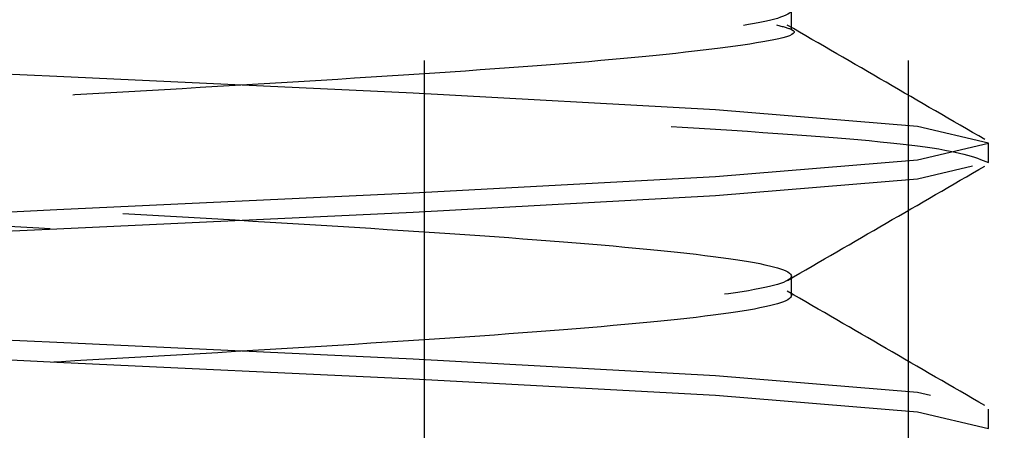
# Model space of a CAD drawing. Header units: inches. Extents: x 1907 to 2452, y -210 to -54.
# Tile 706 of 1056: x 2144.0666 to 2144.1987, y -177.3315 to -177.2763. Entities that reach past the tile are written whole.
import ezdxf

# ---------------------------------------------------------------- set-up
doc = ezdxf.new("R2010")
doc.units = ezdxf.units.IN
doc.header["$LTSCALE"] = 0.5
doc.header["$MEASUREMENT"] = 0
doc.linetypes.add('HIDDEN', pattern=[0.22499999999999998, 0.15, -0.075])
doc.layers.add('SID-M-H', color=4, linetype='HIDDEN')

msp = doc.modelspace()

# ---------------------------------------------------------------- linework, layer by layer
at = {"layer": 'SID-M-H'}
for p, q in [((2144.120886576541, -177.081832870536), (2144.120886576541, -177.411832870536)), ((2144.120886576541, -177.081832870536), (2144.120886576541, -177.411832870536)), ((2144.185838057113, -177.081832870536), (2144.185838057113, -177.471832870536)), ((2144.170176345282, -177.2776513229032), (2144.170176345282, -177.2750471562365)), ((2144.07159527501, -177.283975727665), (2144.023759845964, -177.2817435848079)), ((2144.119430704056, -177.2862078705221), (2144.07159527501, -177.283975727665)), ((2144.159983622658, -177.2884400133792), (2144.119430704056, -177.2862078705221)), ((2144.187080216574, -177.2906721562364), (2144.159983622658, -177.2884400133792)), ((2144.19659527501, -177.2929042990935), (2144.187080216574, -177.2906721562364)), ((2144.187080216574, -177.2951364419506), (2144.19659527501, -177.2929042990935)), ((2144.19659527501, -177.2955084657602), (2144.19659527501, -177.2929042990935)), ((2144.159983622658, -177.2973685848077), (2144.187080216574, -177.2951364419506)), ((2144.194465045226, -177.2960081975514), (2144.187080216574, -177.2977406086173)), ((2144.119430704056, -177.2996007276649), (2144.159983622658, -177.2973685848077)), ((2144.187080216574, -177.2977406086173), (2144.159983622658, -177.2999727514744)), ((2144.07159527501, -177.301832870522), (2144.119430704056, -177.2996007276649)), ((2144.159983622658, -177.2999727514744), (2144.119430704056, -177.3022048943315)), ((2144.023759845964, -177.3040650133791), (2144.07159527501, -177.301832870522)), ((2144.119430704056, -177.3022048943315), (2144.07159527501, -177.3044370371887)), ((2144.07159527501, -177.3044370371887), (2144.023759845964, -177.3066691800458)), ((2144.170176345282, -177.3133656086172), (2144.170176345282, -177.3107614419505)), ((2144.07159527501, -177.319690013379), (2144.023759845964, -177.3174578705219)), ((2144.023759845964, -177.3200620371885), (2144.07159527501, -177.3222941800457)), ((2144.119430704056, -177.3219221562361), (2144.07159527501, -177.319690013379)), ((2144.07159527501, -177.3222941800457), (2144.119430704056, -177.3245263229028)), ((2144.159983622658, -177.3241542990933), (2144.119430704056, -177.3219221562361)), ((2144.119430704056, -177.3245263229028), (2144.159983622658, -177.3267584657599)), ((2144.187080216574, -177.3263864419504), (2144.159983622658, -177.3241542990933)), ((2144.159983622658, -177.3267584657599), (2144.187080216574, -177.328990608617)), ((2144.188809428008, -177.3267920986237), (2144.187080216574, -177.3263864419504)), ((2144.187080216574, -177.328990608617), (2144.19659527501, -177.3312227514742)), ((2144.19659527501, -177.3312227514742), (2144.19659527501, -177.3286185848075)), ((2144.19659527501, -177.3312227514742), (2144.19659527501, -177.3312227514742))]:
    msp.add_line(p, q, dxfattribs=at)
for points, knots in [([(2143.97499658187, -175.8292082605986), (2143.976194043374, -175.8297557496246), (2143.979018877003, -175.8310472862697), (2144.000392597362, -175.8330828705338), (2144.032802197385, -175.8353150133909), (2144.07161820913, -175.837547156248), (2144.110296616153, -175.8397792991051), (2144.143119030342, -175.8420114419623), (2144.165042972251, -175.8442435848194), (2144.172742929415, -175.8464757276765), (2144.165043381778, -175.8487078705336), (2144.143117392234, -175.8509400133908), (2144.110302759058, -175.8531721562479), (2144.071595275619, -175.855404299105), (2144.032887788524, -175.8576364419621), (2144.000073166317, -175.8598685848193), (2143.978147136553, -175.8621007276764), (2143.970447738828, -175.8643328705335), (2143.978147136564, -175.8665650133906), (2144.000073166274, -175.8687971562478), (2144.032887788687, -175.8710292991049), (2144.07159527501, -175.873261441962), (2144.110302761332, -175.8754935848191), (2144.143117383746, -175.8777257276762), (2144.165043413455, -175.8799578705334), (2144.172742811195, -175.8821900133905), (2144.165043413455, -175.8844221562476), (2144.143117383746, -175.8866542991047), (2144.110302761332, -175.8888864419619), (2144.07159527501, -175.891118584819), (2144.032887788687, -175.8933507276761), (2144.000073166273, -175.8955828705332), (2143.978147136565, -175.8978150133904), (2143.970447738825, -175.9000471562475), (2143.978147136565, -175.9022792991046), (2144.000073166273, -175.9045114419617), (2144.032887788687, -175.9067435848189), (2144.07159527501, -175.908975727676), (2144.110302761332, -175.9112078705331), (2144.143117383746, -175.9134400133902), (2144.165043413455, -175.9156721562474), (2144.172742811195, -175.9179042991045), (2144.165043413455, -175.9201364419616), (2144.143117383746, -175.9223685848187), (2144.110302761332, -175.9246007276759), (2144.07159527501, -175.926832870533), (2144.032887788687, -175.9290650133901), (2144.000073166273, -175.9312971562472), (2143.978147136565, -175.9335292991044), (2143.970447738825, -175.9357614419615), (2143.978147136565, -175.9379935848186), (2144.000073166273, -175.9402257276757), (2144.032887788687, -175.9424578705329), (2144.07159527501, -175.94469001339), (2144.110302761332, -175.9469221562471), (2144.143117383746, -175.9491542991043), (2144.165043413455, -175.9513864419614), (2144.172742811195, -175.9536185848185), (2144.165043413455, -175.9558507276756), (2144.143117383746, -175.9580828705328), (2144.110302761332, -175.9603150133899), (2144.07159527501, -175.962547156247), (2144.032887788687, -175.9647792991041), (2144.000073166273, -175.9670114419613), (2143.978147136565, -175.9692435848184), (2143.970447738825, -175.9714757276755), (2143.978147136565, -175.9737078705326), (2144.000073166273, -175.9759400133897), (2144.032887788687, -175.9781721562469), (2144.07159527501, -175.980404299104), (2144.110302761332, -175.9826364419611), (2144.143117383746, -175.9848685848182), (2144.165043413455, -175.9871007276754), (2144.172742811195, -175.9893328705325), (2144.165043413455, -175.9915650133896), (2144.143117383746, -175.9937971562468), (2144.110302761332, -175.9960292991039), (2144.07159527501, -175.998261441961), (2144.032887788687, -176.0004935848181), (2144.000073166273, -176.0027257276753), (2143.978147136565, -176.0049578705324), (2143.970447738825, -176.0071900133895), (2143.978147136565, -176.0094221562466), (2144.000073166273, -176.0116542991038), (2144.032887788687, -176.0138864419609), (2144.07159527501, -176.016118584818), (2144.110302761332, -176.0183507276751), (2144.143117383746, -176.0205828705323), (2144.165043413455, -176.0228150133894), (2144.172742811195, -176.0250471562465), (2144.165043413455, -176.0272792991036), (2144.143117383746, -176.0295114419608), (2144.110302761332, -176.0317435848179), (2144.07159527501, -176.033975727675), (2144.032887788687, -176.0362078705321), (2144.000073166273, -176.0384400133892), (2143.978147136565, -176.0406721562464), (2143.970447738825, -176.0429042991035), (2143.978147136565, -176.0451364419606), (2144.000073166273, -176.0473685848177), (2144.032887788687, -176.0496007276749), (2144.07159527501, -176.051832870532), (2144.110302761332, -176.0540650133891), (2144.143117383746, -176.0562971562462), (2144.165043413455, -176.0585292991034), (2144.172742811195, -176.0607614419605), (2144.165043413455, -176.0629935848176), (2144.143117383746, -176.0652257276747), (2144.110302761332, -176.0674578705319), (2144.07159527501, -176.069690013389), (2144.032887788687, -176.0719221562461), (2144.000073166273, -176.0741542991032), (2143.978147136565, -176.0763864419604), (2143.970447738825, -176.0786185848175), (2143.978147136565, -176.0808507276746), (2144.000073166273, -176.0830828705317), (2144.032887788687, -176.0853150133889), (2144.07159527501, -176.087547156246), (2144.110302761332, -176.0897792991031), (2144.143117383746, -176.0920114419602), (2144.165043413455, -176.0942435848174), (2144.172742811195, -176.0964757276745), (2144.165043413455, -176.0987078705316), (2144.143117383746, -176.1009400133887), (2144.110302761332, -176.1031721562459), (2144.07159527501, -176.105404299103), (2144.032887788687, -176.1076364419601), (2144.000073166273, -176.1098685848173), (2143.978147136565, -176.1121007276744), (2143.970447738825, -176.1143328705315), (2143.978147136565, -176.1165650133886), (2144.000073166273, -176.1187971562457), (2144.032887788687, -176.1210292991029), (2144.07159527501, -176.12326144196), (2144.110302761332, -176.1254935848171), (2144.143117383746, -176.1277257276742), (2144.165043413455, -176.1299578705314), (2144.172742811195, -176.1321900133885), (2144.165043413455, -176.1344221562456), (2144.143117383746, -176.1366542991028), (2144.110302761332, -176.1388864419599), (2144.07159527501, -176.141118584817), (2144.032887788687, -176.1433507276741), (2144.000073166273, -176.1455828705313), (2143.978147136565, -176.1478150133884), (2143.970447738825, -176.1500471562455), (2143.978147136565, -176.1522792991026), (2144.000073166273, -176.1545114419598), (2144.032887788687, -176.1567435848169), (2144.07159527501, -176.158975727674), (2144.110302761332, -176.1612078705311), (2144.143117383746, -176.1634400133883), (2144.165043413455, -176.1656721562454), (2144.172742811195, -176.1679042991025), (2144.165043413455, -176.1701364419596), (2144.143117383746, -176.1723685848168), (2144.110302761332, -176.1746007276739), (2144.07159527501, -176.176832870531), (2144.032887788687, -176.1790650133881), (2144.000073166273, -176.1812971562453), (2143.978147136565, -176.1835292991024), (2143.970447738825, -176.1857614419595), (2143.978147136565, -176.1879935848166), (2144.000073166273, -176.1902257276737), (2144.032887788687, -176.1924578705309), (2144.07159527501, -176.194690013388), (2144.110302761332, -176.1969221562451), (2144.143117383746, -176.1991542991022), (2144.165043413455, -176.2013864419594), (2144.172742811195, -176.2036185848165), (2144.165043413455, -176.2058507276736), (2144.143117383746, -176.2080828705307), (2144.110302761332, -176.2103150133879), (2144.07159527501, -176.212547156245), (2144.032887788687, -176.2147792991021), (2144.000073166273, -176.2170114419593), (2143.978147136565, -176.2192435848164), (2143.970447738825, -176.2214757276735), (2143.978147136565, -176.2237078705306), (2144.000073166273, -176.2259400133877), (2144.032887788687, -176.2281721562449), (2144.07159527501, -176.230404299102), (2144.110302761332, -176.2326364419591), (2144.143117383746, -176.2348685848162), (2144.165043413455, -176.2371007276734), (2144.172742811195, -176.2393328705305), (2144.165043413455, -176.2415650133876), (2144.143117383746, -176.2437971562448), (2144.110302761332, -176.2460292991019), (2144.07159527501, -176.248261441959), (2144.032887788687, -176.2504935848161), (2144.000073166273, -176.2527257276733), (2143.978147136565, -176.2549578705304), (2143.970447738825, -176.2571900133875), (2143.978147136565, -176.2594221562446), (2144.000073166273, -176.2616542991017), (2144.032887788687, -176.2638864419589), (2144.07159527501, -176.266118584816), (2144.110302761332, -176.2683507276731), (2144.143117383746, -176.2705828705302), (2144.165043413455, -176.2728150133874), (2144.172742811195, -176.2750471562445), (2144.165043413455, -176.2772792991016), (2144.143117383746, -176.2795114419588), (2144.110302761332, -176.2817435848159), (2144.07159527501, -176.283975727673), (2144.032887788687, -176.2862078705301), (2144.000073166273, -176.2884400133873), (2143.978147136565, -176.2906721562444), (2143.970447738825, -176.2929042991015), (2143.978147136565, -176.2951364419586), (2144.000073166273, -176.2973685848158), (2144.032887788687, -176.2996007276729), (2144.07159527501, -176.30183287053), (2144.110302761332, -176.3040650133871), (2144.143117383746, -176.3062971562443), (2144.165043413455, -176.3085292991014), (2144.172742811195, -176.3107614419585), (2144.165043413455, -176.3129935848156), (2144.143117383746, -176.3152257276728), (2144.110302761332, -176.3174578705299), (2144.07159527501, -176.319690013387), (2144.032887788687, -176.3219221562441), (2144.000073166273, -176.3241542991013), (2143.978147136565, -176.3263864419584), (2143.970447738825, -176.3286185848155), (2143.978147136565, -176.3308507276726), (2144.000073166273, -176.3330828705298), (2144.032887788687, -176.3353150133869), (2144.07159527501, -176.337547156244), (2144.110302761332, -176.3397792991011), (2144.143117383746, -176.3420114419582), (2144.165043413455, -176.3442435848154), (2144.172742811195, -176.3464757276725), (2144.165043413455, -176.3487078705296), (2144.143117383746, -176.3509400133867), (2144.110302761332, -176.3531721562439), (2144.07159527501, -176.355404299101), (2144.032887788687, -176.3576364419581), (2144.000073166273, -176.3598685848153), (2143.978147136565, -176.3621007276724), (2143.970447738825, -176.3643328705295), (2143.978147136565, -176.3665650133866), (2144.000073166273, -176.3687971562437), (2144.032887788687, -176.3710292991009), (2144.07159527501, -176.373261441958), (2144.110302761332, -176.3754935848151), (2144.143117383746, -176.3777257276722), (2144.165043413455, -176.3799578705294), (2144.172742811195, -176.3821900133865), (2144.165043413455, -176.3844221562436), (2144.143117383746, -176.3866542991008), (2144.110302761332, -176.3888864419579), (2144.07159527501, -176.391118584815), (2144.032887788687, -176.3933507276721), (2144.000073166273, -176.3955828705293), (2143.978147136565, -176.3978150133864), (2143.970447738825, -176.4000471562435), (2143.978147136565, -176.4022792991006), (2144.000073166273, -176.4045114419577), (2144.032887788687, -176.4067435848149), (2144.07159527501, -176.408975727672), (2144.110302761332, -176.4112078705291), (2144.143117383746, -176.4134400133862), (2144.165043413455, -176.4156721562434), (2144.172742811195, -176.4179042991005), (2144.165043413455, -176.4201364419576), (2144.143117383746, -176.4223685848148), (2144.110302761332, -176.4246007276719), (2144.07159527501, -176.426832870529), (2144.032887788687, -176.4290650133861), (2144.000073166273, -176.4312971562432), (2143.978147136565, -176.4335292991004), (2143.970447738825, -176.4357614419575), (2143.978147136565, -176.4379935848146), (2144.000073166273, -176.4402257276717), (2144.032887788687, -176.4424578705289), (2144.07159527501, -176.444690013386), (2144.110302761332, -176.4469221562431), (2144.143117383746, -176.4491542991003), (2144.165043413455, -176.4513864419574), (2144.172742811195, -176.4536185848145), (2144.165043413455, -176.4558507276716), (2144.143117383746, -176.4580828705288), (2144.110302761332, -176.4603150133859), (2144.07159527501, -176.462547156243), (2144.032887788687, -176.4647792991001), (2144.000073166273, -176.4670114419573), (2143.978147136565, -176.4692435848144), (2143.970447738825, -176.4714757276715), (2143.978147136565, -176.4737078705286), (2144.000073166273, -176.4759400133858), (2144.032887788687, -176.4781721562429), (2144.07159527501, -176.4804042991), (2144.110302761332, -176.4826364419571), (2144.143117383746, -176.4848685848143), (2144.165043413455, -176.4871007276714), (2144.172742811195, -176.4893328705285), (2144.165043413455, -176.4915650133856), (2144.143117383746, -176.4937971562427), (2144.110302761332, -176.4960292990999), (2144.07159527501, -176.498261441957), (2144.032887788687, -176.5004935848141), (2144.000073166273, -176.5027257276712), (2143.978147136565, -176.5049578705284), (2143.970447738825, -176.5071900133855), (2143.978147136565, -176.5094221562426), (2144.000073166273, -176.5116542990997), (2144.032887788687, -176.5138864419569), (2144.07159527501, -176.516118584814), (2144.110302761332, -176.5183507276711), (2144.143117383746, -176.5205828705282), (2144.165043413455, -176.5228150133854), (2144.172742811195, -176.5250471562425), (2144.165043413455, -176.5272792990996), (2144.143117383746, -176.5295114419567), (2144.110302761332, -176.5317435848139), (2144.07159527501, -176.533975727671), (2144.032887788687, -176.5362078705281), (2144.000073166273, -176.5384400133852), (2143.978147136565, -176.5406721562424), (2143.970447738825, -176.5429042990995), (2143.978147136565, -176.5451364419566), (2144.000073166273, -176.5473685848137), (2144.032887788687, -176.5496007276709), (2144.07159527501, -176.551832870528), (2144.110302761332, -176.5540650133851), (2144.143117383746, -176.5562971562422), (2144.165043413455, -176.5585292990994), (2144.172742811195, -176.5607614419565), (2144.165043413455, -176.5629935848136), (2144.143117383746, -176.5652257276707), (2144.110302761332, -176.5674578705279), (2144.07159527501, -176.569690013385), (2144.032887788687, -176.5719221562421), (2144.000073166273, -176.5741542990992), (2143.978147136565, -176.5763864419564), (2143.970447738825, -176.5786185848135), (2143.978147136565, -176.5808507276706), (2144.000073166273, -176.5830828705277), (2144.032887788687, -176.5853150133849), (2144.07159527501, -176.587547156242), (2144.110302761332, -176.5897792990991), (2144.143117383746, -176.5920114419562), (2144.165043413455, -176.5942435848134), (2144.172742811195, -176.5964757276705), (2144.165043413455, -176.5987078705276), (2144.143117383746, -176.6009400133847), (2144.110302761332, -176.6031721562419), (2144.07159527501, -176.605404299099), (2144.032887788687, -176.6076364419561), (2144.000073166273, -176.6098685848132), (2143.978147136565, -176.6121007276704), (2143.970447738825, -176.6143328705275), (2143.978147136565, -176.6165650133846), (2144.000073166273, -176.6187971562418), (2144.032887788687, -176.6210292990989), (2144.07159527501, -176.623261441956), (2144.110302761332, -176.6254935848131), (2144.143117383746, -176.6277257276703), (2144.165043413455, -176.6299578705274), (2144.172742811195, -176.6321900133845), (2144.165043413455, -176.6344221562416), (2144.143117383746, -176.6366542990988), (2144.110302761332, -176.6388864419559), (2144.07159527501, -176.641118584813), (2144.032887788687, -176.6433507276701), (2144.000073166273, -176.6455828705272), (2143.978147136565, -176.6478150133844), (2143.970447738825, -176.6500471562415), (2143.978147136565, -176.6522792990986), (2144.000073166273, -176.6545114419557), (2144.032887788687, -176.6567435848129), (2144.07159527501, -176.65897572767), (2144.110302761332, -176.6612078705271), (2144.143117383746, -176.6634400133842), (2144.165043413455, -176.6656721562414), (2144.172742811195, -176.6679042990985), (2144.165043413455, -176.6701364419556), (2144.143117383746, -176.6723685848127), (2144.110302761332, -176.6746007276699), (2144.07159527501, -176.676832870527), (2144.032887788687, -176.6790650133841), (2144.000073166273, -176.6812971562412), (2143.978147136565, -176.6835292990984), (2143.970447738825, -176.6857614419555), (2143.978147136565, -176.6879935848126), (2144.000073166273, -176.6902257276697), (2144.032887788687, -176.6924578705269), (2144.07159527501, -176.694690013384), (2144.110302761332, -176.6969221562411), (2144.143117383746, -176.6991542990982), (2144.165043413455, -176.7013864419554), (2144.172742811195, -176.7036185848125), (2144.165043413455, -176.7058507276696), (2144.143117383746, -176.7080828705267), (2144.110302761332, -176.7103150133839), (2144.07159527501, -176.712547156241), (2144.032887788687, -176.7147792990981), (2144.000073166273, -176.7170114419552), (2143.978147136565, -176.7192435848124), (2143.970447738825, -176.7214757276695), (2143.978147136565, -176.7237078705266), (2144.000073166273, -176.7259400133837), (2144.032887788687, -176.7281721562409), (2144.07159527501, -176.730404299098), (2144.110302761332, -176.7326364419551), (2144.143117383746, -176.7348685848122), (2144.165043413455, -176.7371007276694), (2144.172742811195, -176.7393328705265), (2144.165043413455, -176.7415650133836), (2144.143117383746, -176.7437971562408), (2144.110302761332, -176.7460292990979), (2144.07159527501, -176.748261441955), (2144.032887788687, -176.7504935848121), (2144.000073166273, -176.7527257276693), (2143.978147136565, -176.7549578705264), (2143.970447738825, -176.7571900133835), (2143.978147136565, -176.7594221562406), (2144.000073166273, -176.7616542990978), (2144.032887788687, -176.7638864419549), (2144.07159527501, -176.766118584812), (2144.110302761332, -176.7683507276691), (2144.143117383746, -176.7705828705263), (2144.165043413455, -176.7728150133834), (2144.172742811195, -176.7750471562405), (2144.165043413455, -176.7772792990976), (2144.143117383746, -176.7795114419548), (2144.110302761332, -176.7817435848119), (2144.07159527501, -176.783975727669), (2144.032887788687, -176.7862078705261), (2144.000073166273, -176.7884400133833), (2143.978147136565, -176.7906721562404), (2143.970447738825, -176.7929042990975), (2143.978147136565, -176.7951364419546), (2144.000073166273, -176.7973685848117), (2144.032887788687, -176.7996007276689), (2144.07159527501, -176.801832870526), (2144.110302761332, -176.8040650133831), (2144.143117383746, -176.8062971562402), (2144.165043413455, -176.8085292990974), (2144.172742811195, -176.8107614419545), (2144.165043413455, -176.8129935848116), (2144.143117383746, -176.8152257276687), (2144.110302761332, -176.8174578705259), (2144.07159527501, -176.819690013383), (2144.032887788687, -176.8219221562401), (2144.000073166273, -176.8241542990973), (2143.978147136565, -176.8263864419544), (2143.970447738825, -176.8286185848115), (2143.978147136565, -176.8308507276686), (2144.000073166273, -176.8330828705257), (2144.032887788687, -176.8353150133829), (2144.07159527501, -176.83754715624), (2144.110302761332, -176.8397792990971), (2144.143117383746, -176.8420114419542), (2144.165043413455, -176.8442435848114), (2144.172742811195, -176.8464757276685), (2144.165043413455, -176.8487078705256), (2144.143117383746, -176.8509400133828), (2144.110302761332, -176.8531721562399), (2144.07159527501, -176.855404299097), (2144.032887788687, -176.8576364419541), (2144.000073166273, -176.8598685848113), (2143.978147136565, -176.8621007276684), (2143.970447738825, -176.8643328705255), (2143.978147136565, -176.8665650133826), (2144.000073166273, -176.8687971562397), (2144.032887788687, -176.8710292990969), (2144.07159527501, -176.873261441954), (2144.110302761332, -176.8754935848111), (2144.143117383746, -176.8777257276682), (2144.165043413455, -176.8799578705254), (2144.172742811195, -176.8821900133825), (2144.165043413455, -176.8844221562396), (2144.143117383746, -176.8866542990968), (2144.110302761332, -176.8888864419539), (2144.07159527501, -176.891118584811), (2144.032887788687, -176.8933507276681), (2144.000073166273, -176.8955828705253), (2143.978147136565, -176.8978150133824), (2143.970447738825, -176.9000471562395), (2143.978147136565, -176.9022792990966), (2144.000073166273, -176.9045114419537), (2144.032887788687, -176.9067435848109), (2144.07159527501, -176.908975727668), (2144.110302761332, -176.9112078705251), (2144.143117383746, -176.9134400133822), (2144.165043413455, -176.9156721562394), (2144.172742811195, -176.9179042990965), (2144.165043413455, -176.9201364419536), (2144.143117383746, -176.9223685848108), (2144.110302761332, -176.9246007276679), (2144.07159527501, -176.926832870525), (2144.032887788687, -176.9290650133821), (2144.000073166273, -176.9312971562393), (2143.978147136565, -176.9335292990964), (2143.970447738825, -176.9357614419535), (2143.978147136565, -176.9379935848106), (2144.000073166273, -176.9402257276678), (2144.032887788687, -176.9424578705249), (2144.07159527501, -176.944690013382), (2144.110302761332, -176.9469221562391), (2144.143117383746, -176.9491542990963), (2144.165043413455, -176.9513864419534), (2144.172742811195, -176.9536185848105), (2144.165043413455, -176.9558507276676), (2144.143117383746, -176.9580828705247), (2144.110302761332, -176.9603150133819), (2144.07159527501, -176.962547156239), (2144.032887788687, -176.9647792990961), (2144.000073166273, -176.9670114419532), (2143.978147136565, -176.9692435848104), (2143.970447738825, -176.9714757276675), (2143.978147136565, -176.9737078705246), (2144.000073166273, -176.9759400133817), (2144.032887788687, -176.9781721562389), (2144.07159527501, -176.980404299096), (2144.110302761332, -176.9826364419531), (2144.143117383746, -176.9848685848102), (2144.165043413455, -176.9871007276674), (2144.172742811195, -176.9893328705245), (2144.165043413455, -176.9915650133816), (2144.143117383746, -176.9937971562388), (2144.110302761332, -176.9960292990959), (2144.07159527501, -176.998261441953), (2144.032887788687, -177.0004935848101), (2144.000073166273, -177.0027257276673), (2143.978147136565, -177.0049578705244), (2143.970447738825, -177.0071900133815), (2143.978147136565, -177.0094221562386), (2144.000073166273, -177.0116542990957), (2144.032887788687, -177.0138864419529), (2144.07159527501, -177.01611858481), (2144.110302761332, -177.0183507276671), (2144.143117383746, -177.0205828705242), (2144.165043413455, -177.0228150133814), (2144.172742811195, -177.0250471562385), (2144.165043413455, -177.0272792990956), (2144.143117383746, -177.0295114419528), (2144.110302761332, -177.0317435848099), (2144.07159527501, -177.033975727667), (2144.032887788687, -177.0362078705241), (2144.000073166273, -177.0384400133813), (2143.978147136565, -177.0406721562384), (2143.970447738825, -177.0429042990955), (2143.978147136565, -177.0451364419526), (2144.000073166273, -177.0473685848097), (2144.032887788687, -177.0496007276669), (2144.07159527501, -177.051832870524), (2144.110302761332, -177.0540650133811), (2144.143117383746, -177.0562971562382), (2144.165043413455, -177.0585292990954), (2144.172742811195, -177.0607614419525), (2144.165043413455, -177.0629935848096), (2144.143117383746, -177.0652257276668), (2144.110302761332, -177.0674578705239), (2144.07159527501, -177.069690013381), (2144.032887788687, -177.0719221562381), (2144.000073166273, -177.0741542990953), (2143.978147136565, -177.0763864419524), (2143.970447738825, -177.0786185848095), (2143.978147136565, -177.0808507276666), (2144.000073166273, -177.0830828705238), (2144.032887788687, -177.0853150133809), (2144.07159527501, -177.087547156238), (2144.110302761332, -177.0897792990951), (2144.143117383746, -177.0920114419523), (2144.165043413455, -177.0942435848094), (2144.172742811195, -177.0964757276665), (2144.165043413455, -177.0987078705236), (2144.143117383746, -177.1009400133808), (2144.110302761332, -177.1031721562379), (2144.07159527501, -177.105404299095), (2144.032887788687, -177.1076364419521), (2144.000073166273, -177.1098685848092), (2143.978147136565, -177.1121007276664), (2143.970447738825, -177.1143328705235), (2143.978147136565, -177.1165650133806), (2144.000073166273, -177.1187971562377), (2144.032887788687, -177.1210292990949), (2144.07159527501, -177.123261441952), (2144.110302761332, -177.1254935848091), (2144.143117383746, -177.1277257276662), (2144.165043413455, -177.1299578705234), (2144.172742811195, -177.1321900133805), (2144.165043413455, -177.1344221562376), (2144.143117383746, -177.1366542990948), (2144.110302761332, -177.1388864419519), (2144.07159527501, -177.141118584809), (2144.032887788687, -177.1433507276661), (2144.000073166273, -177.1455828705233), (2143.978147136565, -177.1478150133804), (2143.970447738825, -177.1500471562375), (2143.978147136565, -177.1522792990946), (2144.000073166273, -177.1545114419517), (2144.032887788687, -177.1567435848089), (2144.07159527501, -177.158975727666), (2144.110302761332, -177.1612078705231), (2144.143117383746, -177.1634400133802), (2144.165043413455, -177.1656721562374), (2144.172742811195, -177.1679042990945), (2144.165043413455, -177.1701364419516), (2144.143117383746, -177.1723685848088), (2144.110302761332, -177.1746007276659), (2144.07159527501, -177.176832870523), (2144.032887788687, -177.1790650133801), (2144.000073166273, -177.1812971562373), (2143.978147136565, -177.1835292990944), (2143.970447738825, -177.1857614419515), (2143.978147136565, -177.1879935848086), (2144.000073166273, -177.1902257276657), (2144.032887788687, -177.1924578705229), (2144.07159527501, -177.19469001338), (2144.110302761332, -177.1969221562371), (2144.143117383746, -177.1991542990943), (2144.165043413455, -177.2013864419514), (2144.172742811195, -177.2036185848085), (2144.165043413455, -177.2058507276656), (2144.143117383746, -177.2080828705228), (2144.110302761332, -177.2103150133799), (2144.07159527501, -177.212547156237), (2144.032887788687, -177.2147792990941), (2144.000073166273, -177.2170114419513), (2143.978147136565, -177.2192435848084), (2143.970447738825, -177.2214757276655), (2143.978147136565, -177.2237078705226), (2144.000073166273, -177.2259400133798), (2144.032887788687, -177.2281721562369), (2144.07159527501, -177.230404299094), (2144.110302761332, -177.2326364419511), (2144.143117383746, -177.2348685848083), (2144.165043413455, -177.2371007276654), (2144.172742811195, -177.2393328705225), (2144.165043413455, -177.2415650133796), (2144.143117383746, -177.2437971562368), (2144.110302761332, -177.2460292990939), (2144.07159527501, -177.248261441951), (2144.032887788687, -177.2504935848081), (2144.000073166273, -177.2527257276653), (2143.978147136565, -177.2549578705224), (2143.970447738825, -177.2571900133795), (2143.978147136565, -177.2594221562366), (2144.000073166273, -177.2616542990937), (2144.032887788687, -177.2638864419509), (2144.07159527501, -177.266118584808), (2144.110302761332, -177.2683507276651), (2144.143117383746, -177.2705828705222), (2144.165043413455, -177.2728150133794), (2144.172742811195, -177.2750471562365), (2144.165043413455, -177.2772792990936), (2144.143117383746, -177.2795114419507), (2144.110302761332, -177.2817435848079), (2144.07159527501, -177.283975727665), (2144.032887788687, -177.2862078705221), (2144.000073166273, -177.2884400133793), (2143.978147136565, -177.2906721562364), (2143.970447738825, -177.2929042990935), (2143.978147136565, -177.2951364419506), (2144.000073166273, -177.2973685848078), (2144.032887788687, -177.2996007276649), (2144.07159527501, -177.301832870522), (2144.110302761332, -177.3040650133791), (2144.143117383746, -177.3062971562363), (2144.165043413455, -177.3085292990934), (2144.172742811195, -177.3107614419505), (2144.165043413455, -177.3129935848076), (2144.143117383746, -177.3152257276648), (2144.110302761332, -177.3174578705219), (2144.07159527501, -177.319690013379), (2144.032887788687, -177.3219221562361), (2144.000073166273, -177.3241542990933), (2143.978147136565, -177.3263864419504), (2143.970447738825, -177.3286185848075), (2143.978147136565, -177.3308507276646), (2144.000073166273, -177.3330828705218), (2144.032887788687, -177.3353150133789), (2144.07159527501, -177.337547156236), (2144.110302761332, -177.3397792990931), (2144.143117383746, -177.3420114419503), (2144.165043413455, -177.3442435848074), (2144.172742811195, -177.3464757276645), (2144.165043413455, -177.3487078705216), (2144.143117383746, -177.3509400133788), (2144.110302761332, -177.3531721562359), (2144.07159527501, -177.355404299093), (2144.032887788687, -177.3576364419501), (2144.000073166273, -177.3598685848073), (2143.978147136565, -177.3621007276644), (2143.970447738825, -177.3643328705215), (2143.978147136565, -177.3665650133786), (2144.000073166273, -177.3687971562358), (2144.032887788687, -177.3710292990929), (2144.07159527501, -177.37326144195), (2144.110302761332, -177.3754935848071), (2144.143117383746, -177.3777257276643), (2144.165043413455, -177.3799578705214), (2144.172742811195, -177.3821900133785), (2144.165043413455, -177.3844221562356), (2144.143117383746, -177.3866542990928), (2144.110302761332, -177.3888864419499), (2144.07159527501, -177.391118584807), (2144.032887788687, -177.3933507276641), (2144.000073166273, -177.3955828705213), (2143.978147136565, -177.3978150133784), (2143.970447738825, -177.4000471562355), (2143.978147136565, -177.4022792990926), (2144.000073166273, -177.4045114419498), (2144.032887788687, -177.4067435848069), (2144.07159527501, -177.408975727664), (2144.110302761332, -177.4112078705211), (2144.143117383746, -177.4134400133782), (2144.165043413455, -177.4156721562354), (2144.172742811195, -177.4179042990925), (2144.165043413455, -177.4201364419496), (2144.143117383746, -177.4223685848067), (2144.110302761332, -177.4246007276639), (2144.07159527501, -177.426832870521), (2144.032887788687, -177.4290650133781), (2144.000073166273, -177.4312971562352), (2143.978147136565, -177.4335292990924), (2143.970447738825, -177.4357614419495), (2143.978147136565, -177.4379935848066), (2144.000073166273, -177.4402257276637), (2144.032887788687, -177.4424578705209), (2144.07159527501, -177.444690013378), (2144.110302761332, -177.4469221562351), (2144.143117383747, -177.4491542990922), (2144.165043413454, -177.4513864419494), (2144.172742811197, -177.4536185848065), (2144.165043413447, -177.4558507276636), (2144.143117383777, -177.4580828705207), (2144.110302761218, -177.460315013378), (2144.071595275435, -177.4625471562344), (2144.032887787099, -177.4647792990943), (2144.000073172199, -177.4670114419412), (2143.97814711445, -177.4692435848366), (2143.970447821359, -177.4714757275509), (2143.978146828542, -177.473707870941), (2144.000074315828, -177.4759400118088), (2144.032883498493, -177.4781721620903), (2144.071611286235, -177.4804042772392), (2144.110243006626, -177.482636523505), (2144.143340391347, -177.4848682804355), (2144.164211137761, -177.4871018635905), (2144.172991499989, -177.4887818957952), (2144.168837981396, -177.4897264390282), (2144.16797199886, -177.4899233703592)], [0, 0, 0, 0, 0.0009890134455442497, 0.002333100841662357, 0.003677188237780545, 0.005021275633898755, 0.006365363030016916, 0.007709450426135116, 0.009053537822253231, 0.01039762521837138, 0.01174171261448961, 0.01308580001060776, 0.01442988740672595, 0.0157739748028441, 0.01711806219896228, 0.01846214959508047, 0.01980623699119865, 0.02115032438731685, 0.02249441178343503, 0.02383849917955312, 0.0251825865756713, 0.02652667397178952, 0.02787076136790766, 0.02921484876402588, 0.03055893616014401, 0.03190302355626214, 0.03324711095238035, 0.03459119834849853, 0.03593528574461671, 0.03727937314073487, 0.03862346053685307, 0.03996754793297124, 0.04131163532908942, 0.04265572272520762, 0.04399981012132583, 0.0453438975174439, 0.04668798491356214, 0.0480320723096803, 0.04937615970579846, 0.05072024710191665, 0.05206433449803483, 0.05340842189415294, 0.05475250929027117, 0.05609659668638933, 0.05744068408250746, 0.05878477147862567, 0.0601288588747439, 0.06147294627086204, 0.06281703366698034, 0.06416112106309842, 0.06550520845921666, 0.0668492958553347, 0.06819338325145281, 0.06953747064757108, 0.07088155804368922, 0.07222564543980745, 0.0735697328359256, 0.07491382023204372, 0.07625790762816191, 0.07760199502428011, 0.07894608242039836, 0.08029016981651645, 0.08163425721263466, 0.08297834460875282, 0.084322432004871, 0.0856665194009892, 0.08701060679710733, 0.08835469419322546, 0.08969878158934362, 0.09104286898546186, 0.09238695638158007, 0.09373104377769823, 0.09507513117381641, 0.09641921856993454, 0.09776330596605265, 0.09910739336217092, 0.1004514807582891, 0.1017955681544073, 0.1031396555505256, 0.1044837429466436, 0.1058278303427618, 0.10717191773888, 0.108516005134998, 0.1098600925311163, 0.1112041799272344, 0.1125482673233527, 0.1138923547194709, 0.115236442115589, 0.1165805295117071, 0.1179246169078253, 0.1192687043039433, 0.1206127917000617, 0.1219568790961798, 0.1233009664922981, 0.1246450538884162, 0.1259891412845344, 0.1273332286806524, 0.1286773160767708, 0.130021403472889, 0.1313654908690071, 0.1327095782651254, 0.1340536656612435, 0.1353977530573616, 0.1367418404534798, 0.1380859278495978, 0.1394300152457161, 0.1407741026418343, 0.1421181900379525, 0.1434622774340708, 0.1448063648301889, 0.146150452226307, 0.1474945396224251, 0.1488386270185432, 0.1501827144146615, 0.1515268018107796, 0.1528708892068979, 0.1542149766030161, 0.1555590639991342, 0.1569031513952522, 0.1582472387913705, 0.1595913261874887, 0.1609354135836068, 0.1622795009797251, 0.1636235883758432, 0.1649676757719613, 0.1663117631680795, 0.1676558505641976, 0.1689999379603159, 0.170344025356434, 0.1716881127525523, 0.1730322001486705, 0.1743762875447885, 0.1757203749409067, 0.1770644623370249, 0.1784085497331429, 0.1797526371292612, 0.1810967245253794, 0.1824408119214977, 0.1837848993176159, 0.185128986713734, 0.186473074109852, 0.1878171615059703, 0.1891612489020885, 0.1905053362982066, 0.1918494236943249, 0.193193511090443, 0.1945375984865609, 0.1958816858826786, 0.1972257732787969, 0.1985698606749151, 0.1999139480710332, 0.2012580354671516, 0.2026021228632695, 0.203946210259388, 0.2052902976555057, 0.2066343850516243, 0.2079784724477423, 0.2093225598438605, 0.2106666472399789, 0.2120107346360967, 0.2133548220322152, 0.2146989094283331, 0.2160429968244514, 0.2173870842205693, 0.2187311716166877, 0.2200752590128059, 0.2214193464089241, 0.2227634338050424, 0.2241075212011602, 0.2254516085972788, 0.2267956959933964, 0.2281397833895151, 0.229483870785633, 0.2308279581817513, 0.2321720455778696, 0.2335161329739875, 0.2348602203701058, 0.2362043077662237, 0.2375483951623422, 0.2388924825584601, 0.2402365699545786, 0.2415806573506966, 0.2429247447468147, 0.244268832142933, 0.2456129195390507, 0.2469570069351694, 0.2483010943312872, 0.2496451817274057, 0.2509892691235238, 0.2523333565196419, 0.2536774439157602, 0.2550215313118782, 0.2563656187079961, 0.2577097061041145, 0.2590537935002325, 0.2603978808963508, 0.2617419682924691, 0.2630860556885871, 0.2644301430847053, 0.2657742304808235, 0.2671183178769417, 0.2684624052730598, 0.2698064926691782, 0.2711505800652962, 0.2724946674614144, 0.2738387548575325, 0.2751828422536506, 0.2765269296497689, 0.277871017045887, 0.2792151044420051, 0.2805591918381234, 0.2819032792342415, 0.2832473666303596, 0.284591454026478, 0.2859355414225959, 0.2872796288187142, 0.2886237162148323, 0.2899678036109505, 0.2913118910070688, 0.2926559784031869, 0.2940000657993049, 0.2953441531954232, 0.2966882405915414, 0.2980323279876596, 0.2993764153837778, 0.3007205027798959, 0.3020645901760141, 0.3034086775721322, 0.3047527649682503, 0.3060968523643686, 0.3074409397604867, 0.3087850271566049, 0.3101291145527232, 0.3114732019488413, 0.3128172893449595, 0.3141613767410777, 0.3155054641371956, 0.316849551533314, 0.318193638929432, 0.3195377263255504, 0.3208818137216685, 0.3222259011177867, 0.3235699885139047, 0.3249140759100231, 0.3262581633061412, 0.3276022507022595, 0.3289463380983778, 0.3302904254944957, 0.3316345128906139, 0.332978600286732, 0.33432268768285, 0.3356667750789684, 0.3370108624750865, 0.3383549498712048, 0.339699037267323, 0.3410431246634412, 0.3423872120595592, 0.3437312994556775, 0.3450753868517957, 0.3464194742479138, 0.3477635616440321, 0.3491076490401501, 0.3504517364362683, 0.3517958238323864, 0.3531399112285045, 0.3544839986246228, 0.355828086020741, 0.3571721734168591, 0.3585162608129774, 0.3598603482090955, 0.3612044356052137, 0.3625485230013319, 0.3638926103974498, 0.3652366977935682, 0.3665807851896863, 0.3679248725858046, 0.3692689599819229, 0.370613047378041, 0.3719571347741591, 0.3733012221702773, 0.3746453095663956, 0.3759893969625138, 0.377333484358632, 0.3786775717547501, 0.3800216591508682, 0.3813657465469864, 0.3827098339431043, 0.3840539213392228, 0.3853980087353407, 0.3867420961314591, 0.3880861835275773, 0.3894302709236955, 0.3907743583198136, 0.3921184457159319, 0.3934625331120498, 0.3948066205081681, 0.3961507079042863, 0.3974947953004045, 0.3988388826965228, 0.4001829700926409, 0.4015270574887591, 0.4028711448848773, 0.4042152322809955, 0.4055593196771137, 0.406903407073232, 0.40824749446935, 0.4095915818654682, 0.4109356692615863, 0.4122797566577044, 0.4136238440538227, 0.4149679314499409, 0.416312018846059, 0.4176561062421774, 0.4190001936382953, 0.4203442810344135, 0.4216883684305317, 0.4230324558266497, 0.4243765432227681, 0.4257206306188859, 0.4270647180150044, 0.4284088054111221, 0.4297528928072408, 0.4310969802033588, 0.4324410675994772, 0.4337851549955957, 0.4351292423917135, 0.4364733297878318, 0.4378174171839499, 0.439161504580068, 0.4405055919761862, 0.4418496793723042, 0.4431937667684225, 0.4445378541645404, 0.445881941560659, 0.4472260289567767, 0.4485701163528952, 0.4499142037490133, 0.4512582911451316, 0.45260237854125, 0.4539464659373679, 0.4552905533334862, 0.4566346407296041, 0.4579787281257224, 0.4593228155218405, 0.4606669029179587, 0.462010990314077, 0.4633550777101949, 0.4646991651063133, 0.4660432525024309, 0.4673873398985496, 0.4687314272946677, 0.470075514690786, 0.4714196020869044, 0.4727636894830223, 0.4741077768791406, 0.4754518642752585, 0.4767959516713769, 0.478140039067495, 0.4794841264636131, 0.4808282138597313, 0.4821723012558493, 0.4835163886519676, 0.4848604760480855, 0.486204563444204, 0.4875486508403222, 0.4888927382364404, 0.4902368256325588, 0.4915809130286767, 0.4929250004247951, 0.4942690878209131, 0.4956131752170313, 0.4969572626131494, 0.4983013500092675, 0.4996454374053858, 0.5009895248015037, 0.5023336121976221, 0.5036776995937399, 0.5050217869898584, 0.5063658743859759, 0.5077099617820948, 0.5090540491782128, 0.5103981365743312, 0.5117422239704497, 0.5130863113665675, 0.5144303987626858, 0.5157744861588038, 0.5171185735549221, 0.5184626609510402, 0.5198067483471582, 0.5211508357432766, 0.5224949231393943, 0.5238390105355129, 0.5251830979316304, 0.5265271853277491, 0.5278712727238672, 0.5292153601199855, 0.530559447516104, 0.5319035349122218, 0.5332476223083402, 0.534591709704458, 0.5359357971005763, 0.5372798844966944, 0.5386239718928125, 0.5399680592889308, 0.5413121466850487, 0.5426562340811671, 0.5440003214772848, 0.5453444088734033, 0.5466884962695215, 0.5480325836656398, 0.5493766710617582, 0.5507207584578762, 0.5520648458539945, 0.5534089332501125, 0.5547530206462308, 0.5560971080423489, 0.5574411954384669, 0.5587852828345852, 0.5601293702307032, 0.5614734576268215, 0.5628175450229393, 0.5641616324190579, 0.5655057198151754, 0.5668498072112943, 0.5681938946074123, 0.5695379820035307, 0.570882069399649, 0.5722261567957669, 0.5735702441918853, 0.5749143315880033, 0.5762584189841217, 0.5776025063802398, 0.5789465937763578, 0.5802906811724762, 0.581634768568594, 0.5829788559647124, 0.5843229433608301, 0.5856670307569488, 0.587011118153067, 0.5883552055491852, 0.5896992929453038, 0.5910433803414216, 0.5923874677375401, 0.5937315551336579, 0.5950756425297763, 0.5964197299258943, 0.5977638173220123, 0.5991079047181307, 0.6004519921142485, 0.601796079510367, 0.6031401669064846, 0.6044842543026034, 0.6058283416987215, 0.6071724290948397, 0.6085165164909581, 0.6098606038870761, 0.6112046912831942, 0.6125487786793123, 0.6138928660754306, 0.6152369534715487, 0.6165810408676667, 0.6179251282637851, 0.6192692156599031, 0.6206133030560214, 0.6219573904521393, 0.6233014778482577, 0.6246455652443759, 0.625989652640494, 0.6273337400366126, 0.6286778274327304, 0.6300219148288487, 0.6313660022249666, 0.632710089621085, 0.6340541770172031, 0.6353982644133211, 0.6367423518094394, 0.6380864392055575, 0.6394305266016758, 0.6407746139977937, 0.6421187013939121, 0.6434627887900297, 0.6448068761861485, 0.6461509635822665, 0.6474950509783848, 0.6488391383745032, 0.650183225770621, 0.6515273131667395, 0.6528714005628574, 0.6542154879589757, 0.6555595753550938, 0.656903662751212, 0.6582477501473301, 0.659591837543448, 0.6609359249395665, 0.6622800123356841, 0.6636240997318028, 0.6649681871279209, 0.6663122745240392, 0.6676563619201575, 0.6690004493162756, 0.6703445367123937, 0.6716886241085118, 0.6730327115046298, 0.6743767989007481, 0.6757208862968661, 0.6770649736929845, 0.6784090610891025, 0.6797531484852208, 0.6810972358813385, 0.6824413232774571, 0.6837854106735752, 0.6851294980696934, 0.6864735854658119, 0.6878176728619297, 0.6891617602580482, 0.6905058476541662, 0.6918499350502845, 0.6931940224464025, 0.6945381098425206, 0.6958821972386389, 0.6972262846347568, 0.6985703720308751, 0.6999144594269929, 0.7012585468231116, 0.7026026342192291, 0.7039467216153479, 0.7052908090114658, 0.7066348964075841, 0.7079789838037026, 0.7093230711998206, 0.7106671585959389, 0.7120112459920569, 0.713355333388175, 0.7146994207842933, 0.7160435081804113, 0.7173875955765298, 0.7187316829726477, 0.7200757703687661, 0.7214198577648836, 0.7227639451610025, 0.7241080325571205, 0.7254521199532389, 0.7267962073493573, 0.7281402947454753, 0.7294843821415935, 0.7308284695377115, 0.7321725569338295, 0.7335166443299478, 0.7348607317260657, 0.7362048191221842, 0.7375489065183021, 0.7388929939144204, 0.7402370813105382, 0.7415811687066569, 0.7429252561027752, 0.7442693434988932, 0.7456134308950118, 0.7469575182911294, 0.7483016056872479, 0.7496456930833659, 0.7509897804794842, 0.7523338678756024, 0.7536779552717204, 0.7550220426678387, 0.7563661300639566, 0.757710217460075, 0.7590543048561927, 0.7603983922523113, 0.7617424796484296, 0.7630865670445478, 0.7644306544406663, 0.7657747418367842, 0.7671188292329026, 0.7684629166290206, 0.7698070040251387, 0.7711510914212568, 0.7724951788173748, 0.7738392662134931, 0.775183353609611, 0.7765274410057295, 0.7778715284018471, 0.7792156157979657, 0.7805597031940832, 0.781903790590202, 0.7832478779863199, 0.7845919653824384, 0.7859360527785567, 0.7872801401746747, 0.7886242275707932, 0.7899683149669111, 0.7913124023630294, 0.7926564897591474, 0.7940005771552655, 0.7953446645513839, 0.7966887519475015, 0.7980328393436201, 0.7993769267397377, 0.8007210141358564, 0.8020651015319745, 0.8034091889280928, 0.8047532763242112, 0.806097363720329, 0.8074414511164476, 0.8087855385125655, 0.8101296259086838, 0.8114737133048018, 0.81281780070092, 0.8141618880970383, 0.8155059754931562, 0.8168500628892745, 0.8181941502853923, 0.8195382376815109, 0.8208823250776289, 0.8222264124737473, 0.8235704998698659, 0.8249145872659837, 0.826258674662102, 0.82760276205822, 0.8289468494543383, 0.8302909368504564, 0.8316350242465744, 0.8329791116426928, 0.8343231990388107, 0.8356672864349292, 0.8370113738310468, 0.8383554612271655, 0.8396995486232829, 0.8410436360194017, 0.8423877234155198, 0.8437318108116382, 0.8450758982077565, 0.8464199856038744, 0.8477640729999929, 0.8491081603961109, 0.850452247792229, 0.8517963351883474, 0.8531404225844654, 0.8544845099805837, 0.8558285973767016, 0.8571726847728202, 0.8585167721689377, 0.8598608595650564, 0.8612049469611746, 0.8625490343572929, 0.8638931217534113, 0.8652372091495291, 0.8665812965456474, 0.8679253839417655, 0.8692694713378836, 0.8706135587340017, 0.8719576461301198, 0.8733017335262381, 0.874645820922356, 0.8759899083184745, 0.8773339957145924, 0.8786780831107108, 0.8800221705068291, 0.8813662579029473, 0.8827103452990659, 0.8840544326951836, 0.885398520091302, 0.8867426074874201, 0.8880866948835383, 0.8894307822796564, 0.8907748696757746, 0.8921189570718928, 0.8934630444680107, 0.8948071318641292, 0.8961512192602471, 0.8974953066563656, 0.8988393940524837, 0.9001834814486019, 0.9015275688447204, 0.9028716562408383, 0.9042157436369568, 0.9055598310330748, 0.906903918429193, 0.9082480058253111, 0.9095920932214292, 0.9109361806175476, 0.9122802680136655, 0.9136243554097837, 0.9149684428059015, 0.9163125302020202, 0.9176566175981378, 0.9190007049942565, 0.9203447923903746, 0.9216888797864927, 0.9230329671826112, 0.9243770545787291, 0.9257211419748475, 0.9270652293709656, 0.9284093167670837, 0.9297534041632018, 0.9310974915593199, 0.9324415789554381, 0.9337856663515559, 0.9351297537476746, 0.936473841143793, 0.9378179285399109, 0.9391620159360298, 0.9405061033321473, 0.9418501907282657, 0.9431942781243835, 0.9445383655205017, 0.94588245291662, 0.9472265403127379, 0.9485706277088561, 0.9499147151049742, 0.9512588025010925, 0.9526028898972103, 0.9539469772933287, 0.9552910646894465, 0.9566351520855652, 0.9579792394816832, 0.9593233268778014, 0.96066741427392, 0.9620115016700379, 0.9633555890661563, 0.9646996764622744, 0.9660437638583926, 0.9673878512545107, 0.9687319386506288, 0.9700760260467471, 0.971420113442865, 0.9727642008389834, 0.9741082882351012, 0.9754523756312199, 0.9767964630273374, 0.9781405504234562, 0.9794846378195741, 0.9808287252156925, 0.9821728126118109, 0.9835169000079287, 0.984860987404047, 0.986205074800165, 0.987549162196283, 0.9888932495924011, 0.9902373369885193, 0.9915814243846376, 0.9929255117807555, 0.994269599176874, 0.9956136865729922, 0.9969577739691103, 0.9983018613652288, 0.9996459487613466, 1, 1, 1, 1]), ([(2144.168164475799, -177.2770528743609), (2144.168961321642, -177.2772523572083), (2144.172730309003, -177.2781958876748), (2144.164319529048, -177.2798834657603), (2144.143311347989, -177.2821156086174), (2144.11025078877, -177.2843477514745), (2144.071609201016, -177.2865798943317), (2144.032884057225, -177.2888120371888), (2144.000074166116, -177.2910441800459), (2143.978146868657, -177.293276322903), (2143.970447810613, -177.2955084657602), (2143.97814711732, -177.2977406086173), (2144.000073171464, -177.2999727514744), (2144.032887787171, -177.3022048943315), (2144.071595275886, -177.3044370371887), (2144.110302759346, -177.3066691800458), (2144.143117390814, -177.3089013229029), (2144.165043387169, -177.31113346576), (2144.172742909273, -177.3133656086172), (2144.165043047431, -177.3155977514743), (2144.143118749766, -177.3178298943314), (2144.110297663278, -177.3200620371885), (2144.071614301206, -177.3222941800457), (2144.032816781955, -177.3245263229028), (2144.000338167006, -177.3267584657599), (2143.978451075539, -177.3288661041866), (2143.975576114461, -177.3302296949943), (2143.97426988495, -177.330849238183)], [0, 0, 0, 0, 0.01112433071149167, 0.05261677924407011, 0.09410922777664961, 0.1356016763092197, 0.1770941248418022, 0.2185865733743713, 0.2600790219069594, 0.3015714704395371, 0.3430639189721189, 0.3845563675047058, 0.4260488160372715, 0.4675412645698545, 0.5090337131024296, 0.5505261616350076, 0.5920186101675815, 0.6335110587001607, 0.6750035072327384, 0.7164959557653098, 0.7579884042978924, 0.7994808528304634, 0.840973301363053, 0.8824657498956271, 0.9239581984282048, 0.9654506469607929, 1, 1, 1, 1]), ([(2144.1961277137, -177.2924302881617), (2144.191705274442, -177.289869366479), (2144.182863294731, -177.2847492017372), (2144.174026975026, -177.2796237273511), (2144.169610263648, -177.2770618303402)], [0, 0, 0, 0, 0.5001639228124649, 1, 1, 1, 1]), ([(2143.954372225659, -177.2794757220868), (2143.954874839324, -177.2796116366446), (2143.958128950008, -177.2804915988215), (2143.981948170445, -177.2821156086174), (2144.022239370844, -177.2843477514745), (2144.071653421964, -177.2865798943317), (2144.12071859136, -177.2888120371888), (2144.162056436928, -177.2910441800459), (2144.190957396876, -177.293276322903), (2144.194715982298, -177.2947644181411), (2144.19659527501, -177.2955084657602)], [0, 0, 0, 0, 0.02543193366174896, 0.1646559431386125, 0.3038799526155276, 0.4431039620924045, 0.5823279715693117, 0.7215519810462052, 0.8607759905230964, 1, 1, 1, 1]), ([(2144.169626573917, -177.311342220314), (2144.174041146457, -177.3087815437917), (2144.182872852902, -177.3036587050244), (2144.191710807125, -177.2985405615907), (2144.196131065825, -177.2959807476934)], [0, 0, 0, 0, 0.4998549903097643, 1, 1, 1, 1]), ([(2144.1961277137, -177.3281445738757), (2144.191705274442, -177.325583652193), (2144.182863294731, -177.3204634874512), (2144.174026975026, -177.3153380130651), (2144.169610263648, -177.3127761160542)], [0, 0, 0, 0, 0.5001639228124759, 1, 1, 1, 1]), ([(2143.947784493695, -177.3819110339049), (2143.949498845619, -177.3812599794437), (2143.953172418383, -177.3798648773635), (2143.981214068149, -177.3777257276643), (2144.022431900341, -177.3754935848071), (2144.071617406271, -177.37326144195), (2144.120670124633, -177.3710292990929), (2144.162286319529, -177.3687971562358), (2144.190086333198, -177.3665650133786), (2144.19984964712, -177.3643328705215), (2144.19008672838, -177.3621007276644), (2144.162284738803, -177.3598685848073), (2144.120676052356, -177.3576364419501), (2144.071595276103, -177.355404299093), (2144.022514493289, -177.3531721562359), (2143.980905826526, -177.3509400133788), (2143.953103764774, -177.3487078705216), (2143.943341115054, -177.3464757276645), (2143.953103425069, -177.3442435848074), (2143.980907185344, -177.3420114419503), (2144.022509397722, -177.3397792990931), (2144.071614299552, -177.337547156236), (2144.120605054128, -177.3353150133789), (2144.162549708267, -177.3330828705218), (2144.189097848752, -177.3308507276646), (2144.199808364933, -177.3291953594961), (2144.195286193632, -177.3282840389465), (2144.194456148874, -177.3281167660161)], [0, 0, 0, 0, 0.03630802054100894, 0.07780208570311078, 0.1192961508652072, 0.1607902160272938, 0.2022842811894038, 0.2437783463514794, 0.2852724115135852, 0.3267664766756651, 0.3682605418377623, 0.4097546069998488, 0.4512486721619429, 0.4927427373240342, 0.5342368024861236, 0.5757308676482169, 0.6172249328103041, 0.6587189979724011, 0.7002130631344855, 0.7417071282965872, 0.78320119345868, 0.8246952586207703, 0.8661893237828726, 0.9076833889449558, 0.9491774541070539, 0.9906715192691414, 1, 1, 1, 1]), ([(2143.973014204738, -177.3312227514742), (2143.973014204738, -177.3316416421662), (2143.973920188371, -177.3320910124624), (2143.977647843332, -177.3330167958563), (2143.980469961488, -177.3334928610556), (2143.987808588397, -177.3344302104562), (2143.992321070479, -177.3348911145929), (2144.002539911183, -177.3357604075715), (2144.00825031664, -177.3361760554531), (2144.02109752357, -177.3370840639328), (2144.028160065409, -177.3375567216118), (2144.042989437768, -177.3384991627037), (2144.050749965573, -177.3389685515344), (2144.066276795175, -177.3398643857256), (2144.07393308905, -177.3402727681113), (2144.089450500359, -177.3411571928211), (2144.097250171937, -177.3416231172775), (2144.112245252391, -177.3425640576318), (2144.119434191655, -177.3430386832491), (2144.132596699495, -177.3439555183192), (2144.138510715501, -177.3443832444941), (2144.149022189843, -177.3452387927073), (2144.153719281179, -177.3456948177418), (2144.161479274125, -177.3466276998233), (2144.164537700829, -177.3471041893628), (2144.168748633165, -177.3480360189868), (2144.169900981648, -177.3484909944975), (2144.170363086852, -177.3493436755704), (2144.169698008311, -177.3497744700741), (2144.166455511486, -177.3506929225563), (2144.163873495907, -177.3511678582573), (2144.15696857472, -177.3521083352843), (2144.152649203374, -177.3525734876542), (2144.142741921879, -177.3534554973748), (2144.137214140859, -177.3538645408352), (2144.124697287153, -177.3547625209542), (2144.117770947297, -177.3552325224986), (2144.103128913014, -177.356175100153), (2144.095419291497, -177.3566472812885), (2144.079905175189, -177.3575533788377), (2144.072223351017, -177.3579672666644), (2144.05673709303, -177.3588391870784), (2144.048910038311, -177.3593009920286), (2144.033771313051, -177.3602390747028), (2144.026466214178, -177.360714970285), (2144.013004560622, -177.3616393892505), (2144.006864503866, -177.3620846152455), (2143.996079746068, -177.362925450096), (2143.991206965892, -177.36337598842), (2143.983039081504, -177.3643030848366), (2143.979748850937, -177.3647792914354), (2143.975057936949, -177.3657158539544), (2143.973658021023, -177.3661758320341), (2143.972726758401, -177.3670424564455), (2143.973158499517, -177.3674600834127), (2143.975915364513, -177.368369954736), (2143.978254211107, -177.3688430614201), (2143.984714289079, -177.3697853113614), (2143.988832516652, -177.3702540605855), (2143.998409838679, -177.3711477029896), (2144.003774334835, -177.3715556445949), (2144.015946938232, -177.3724424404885), (2144.022727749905, -177.3729091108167), (2144.037161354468, -177.3738504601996), (2144.044808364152, -177.3743247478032), (2144.060287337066, -177.3752399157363), (2144.068019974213, -177.3756647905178), (2144.083453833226, -177.3765231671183), (2144.091296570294, -177.376980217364), (2144.106556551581, -177.3779140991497), (2144.113967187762, -177.3783905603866), (2144.127710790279, -177.3793212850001), (2144.134039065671, -177.3797751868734), (2144.145184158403, -177.3806249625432), (2144.150178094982, -177.3810590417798), (2144.158739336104, -177.3819790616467), (2144.162256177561, -177.3824542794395), (2144.167422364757, -177.3833942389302), (2144.169070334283, -177.3838585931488), (2144.170476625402, -177.3847381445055), (2144.170273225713, -177.3851480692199), (2144.168001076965, -177.3860481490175), (2144.16590772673, -177.386518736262), (2144.159902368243, -177.3874613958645), (2144.15599280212, -177.3879330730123), (2144.146763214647, -177.3888372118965), (2144.141544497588, -177.3892495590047), (2144.129728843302, -177.3901240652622), (2144.123102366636, -177.3905867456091), (2144.108897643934, -177.3915255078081), (2144.101324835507, -177.3920012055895), (2144.085903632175, -177.3929242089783), (2144.078095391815, -177.3933655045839), (2144.062734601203, -177.3942093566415), (2144.054887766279, -177.394661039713), (2144.039529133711, -177.3955893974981), (2144.032023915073, -177.3960657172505), (2144.018016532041, -177.3970014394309), (2144.01151949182, -177.3974604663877), (2143.999997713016, -177.3983243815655), (2143.994884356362, -177.3987442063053), (2143.985945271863, -177.3996558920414), (2143.982207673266, -177.4001294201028), (2143.976572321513, -177.4010714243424), (2143.974676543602, -177.4015395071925), (2143.972790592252, -177.4024309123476), (2143.972768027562, -177.4028386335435), (2143.974557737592, -177.4037277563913), (2143.976404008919, -177.4041951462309), (2143.981946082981, -177.4051368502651), (2143.985640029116, -177.4056107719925), (2143.994504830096, -177.4065242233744), (2143.999593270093, -177.406946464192), (2144.011040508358, -177.4078076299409), (2144.017504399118, -177.4082656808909), (2144.031460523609, -177.4092005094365), (2144.03894771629, -177.4096769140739), (2144.054288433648, -177.4106064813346), (2144.06213536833, -177.4110592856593), (2144.077512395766, -177.4119061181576), (2144.085303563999, -177.4123436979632), (2144.10073813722, -177.4132652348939), (2144.108326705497, -177.4137407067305), (2144.122578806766, -177.4146800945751), (2144.129236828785, -177.4151436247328), (2144.141124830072, -177.4160206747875), (2144.146371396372, -177.4164317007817), (2144.155671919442, -177.4173338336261), (2144.159623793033, -177.4178049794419), (2144.162672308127, -177.418276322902)], [0, 0, 0, 0, 0.015625, 0.015625, 0.03125, 0.03125, 0.046875, 0.046875, 0.0625, 0.0625, 0.078125, 0.078125, 0.09375, 0.09375, 0.109375, 0.109375, 0.125, 0.125, 0.140625, 0.140625, 0.15625, 0.15625, 0.171875, 0.171875, 0.1875, 0.1875, 0.203125, 0.203125, 0.21875, 0.21875, 0.234375, 0.234375, 0.25, 0.25, 0.265625, 0.265625, 0.28125, 0.28125, 0.296875, 0.296875, 0.3125, 0.3125, 0.328125, 0.328125, 0.34375, 0.34375, 0.359375, 0.359375, 0.375, 0.375, 0.390625, 0.390625, 0.40625, 0.40625, 0.421875, 0.421875, 0.4375, 0.4375, 0.453125, 0.453125, 0.46875, 0.46875, 0.484375, 0.484375, 0.5, 0.5, 0.515625, 0.515625, 0.53125, 0.53125, 0.546875, 0.546875, 0.5625, 0.5625, 0.578125, 0.578125, 0.59375, 0.59375, 0.609375, 0.609375, 0.625, 0.625, 0.640625, 0.640625, 0.65625, 0.65625, 0.671875, 0.671875, 0.6875, 0.6875, 0.703125, 0.703125, 0.71875, 0.71875, 0.734375, 0.734375, 0.75, 0.75, 0.765625, 0.765625, 0.78125, 0.78125, 0.796875, 0.796875, 0.8125, 0.8125, 0.828125, 0.828125, 0.84375, 0.84375, 0.859375, 0.859375, 0.875, 0.875, 0.890625, 0.890625, 0.90625, 0.90625, 0.921875, 0.921875, 0.9375, 0.9375, 0.953125, 0.953125, 0.96875, 0.96875, 0.984375, 0.984375, 1, 1, 1, 1])]:
    msp.add_open_spline(points, degree=3, knots=knots, dxfattribs=at)

doc.saveas('drawing.dxf')
